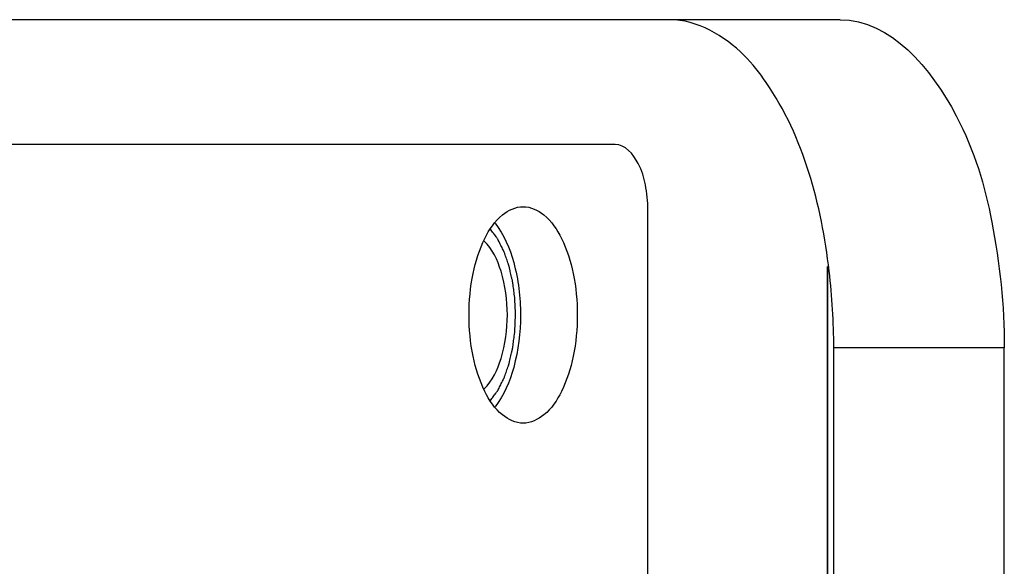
# Model space of a CAD drawing. Header units: millimetres. Extents: x -491 to 2059, y -393 to 795.
# Tile 318 of 323: x 1642.8 to 1648.8, y 194.01 to 197.34. Entities that reach past the tile are written whole.
import ezdxf

# ---------------------------------------------------------------- set-up
doc = ezdxf.new("R2010")
doc.units = ezdxf.units.MM
doc.header["$LTSCALE"] = 462.55
doc.layers.get('0').update_dxf_attribs({"linetype": 'CONTINUOUS'})
for name, color, linetype in [('_0219_COVER_TOP_PBL89', 7, 'CONTINUOUS'), ('A1002801_SA_CARD_IO_ABL112', 7, 'CONTINUOUS'), ('M1004001_PLATE2_PBL195', 7, 'CONTINUOUS'), ('M2000601_PBL198', 7, 'CONTINUOUS'), ('M2000701_PBL199', 7, 'CONTINUOUS'), ('오른쪽_7_VBL87', 7, 'CONTINUOUS')]:
    doc.layers.add(name, color=color, linetype=linetype)

# ---------------------------------------------------------------- blocks, each defined once
blk = doc.blocks.new('_0219_COVER_TOP_PBL89', base_point=(2975.915, 1474.682))
at = {"layer": '_0219_COVER_TOP_PBL89', "color": 7}
for p, q in [((3171.577, 1474.682), (3146.577, 1474.682)), ((3171.479, 1449.682), (3171.479, 1469.682)), ((3174.077, 1449.682), (3174.077, 1469.682))]:
    blk.add_line(p, q, dxfattribs=at)
at = {"layer": '_0219_COVER_TOP_PBL89', "color": 2}
blk.add_line((3174.077, 1469.682), (3171.479, 1469.682), dxfattribs=at)
at = {"layer": '_0219_COVER_TOP_PBL89', "color": 7}
for points, knots in [([(3170.448, 1473.727), (3170.348, 1473.873), (3169.985, 1474.338), (3169.399, 1474.682), (3168.979, 1474.682)], [0, 0, 0, 0, 0.295814, 1, 1, 1, 1]), ([(3171.577, 1474.682), (3172.342, 1474.682), (3173.427, 1473.39), (3173.947, 1471.553), (3174.077, 1470.323), (3174.077, 1469.682)], [0, 0, 0, 0, 0.387211, 0.675626, 1, 1, 1, 1]), ([(3171.479, 1469.682), (3171.479, 1470.072), (3171.395, 1471.464), (3171.022, 1472.894), (3170.448, 1473.727)], [0, 0, 0, 0, 0.278041, 1, 1, 1, 1])]:
    blk.add_open_spline(points, degree=3, knots=knots, dxfattribs=at)
blk = doc.blocks.new('M1004001_PLATE2_PBL195', base_point=(3159.23, 1459.682))
at = {"layer": 'M1004001_PLATE2_PBL195', "color": 7}
for p, q in [((3168.147, 1472.782), (3147.481, 1472.782)), ((3168.647, 1447.582), (3168.647, 1471.782))]:
    blk.add_line(p, q, dxfattribs=at)
for points, knots in [([(3168.647, 1471.782), (3168.647, 1471.911), (3168.621, 1472.157), (3168.517, 1472.524), (3168.3, 1472.782), (3168.147, 1472.782)], [0, 0, 0, 0, 0.324374, 0.612789, 1, 1, 1, 1]), ([(3165.922, 1470.182), (3165.922, 1470.394), (3165.959, 1470.795), (3166.125, 1471.322), (3166.375, 1471.709), (3166.634, 1471.832), (3166.747, 1471.832)], [0, 0, 0, 0, 0.319633, 0.603858, 0.828866, 1, 1, 1, 1]), ([(3166.747, 1471.832), (3166.86, 1471.832), (3167.119, 1471.709), (3167.369, 1471.322), (3167.535, 1470.795), (3167.572, 1470.394), (3167.572, 1470.182)], [0, 0, 0, 0, 0.171134, 0.396142, 0.680367, 1, 1, 1, 1]), ([(3166.318, 1471.581), (3166.456, 1471.409), (3166.649, 1470.941), (3166.706, 1470.451), (3166.706, 1470.182)], [0, 0, 0, 0, 0.451299, 1, 1, 1, 1]), ([(3166.747, 1468.532), (3166.634, 1468.532), (3166.375, 1468.656), (3166.125, 1469.043), (3165.959, 1469.57), (3165.922, 1469.971), (3165.922, 1470.182)], [0, 0, 0, 0, 0.171134, 0.396142, 0.680367, 1, 1, 1, 1]), ([(3166.706, 1470.182), (3166.706, 1469.914), (3166.649, 1469.424), (3166.456, 1468.956), (3166.318, 1468.783)], [0, 0, 0, 0, 0.548701, 1, 1, 1, 1]), ([(3167.572, 1470.182), (3167.572, 1469.971), (3167.535, 1469.57), (3167.369, 1469.043), (3167.119, 1468.656), (3166.86, 1468.532), (3166.747, 1468.532)], [0, 0, 0, 0, 0.319633, 0.603858, 0.828866, 1, 1, 1, 1])]:
    blk.add_open_spline(points, degree=3, knots=knots, dxfattribs=at)
blk = doc.blocks.new('A1002801_SA_CARD_IO_ABL112', base_point=(3159.23, 1459.682))
at = {"layer": 'M1004001_PLATE2_PBL195'}
blk.add_blockref('M1004001_PLATE2_PBL195', (3159.23, 1459.682), dxfattribs=at)
blk = doc.blocks.new('M2000601_PBL198', base_point=(3171.381, 1459.682))
at = {"layer": 'M2000601_PBL198', "color": 134}
blk.add_line((3171.381, 1470.919), (3171.381, 1448.446), dxfattribs=at)
blk = doc.blocks.new('M2000701_PBL199', base_point=(3157.734, 1459.682))
at = {"layer": 'M2000701_PBL199', "color": 7}
blk.add_line((3171.381, 1448.446), (3171.381, 1470.919), dxfattribs=at)
at = {"layer": 'M2000701_PBL199', "color": 134}
for points, knots in [([(3166.631, 1470.182), (3166.63, 1470.215), (3166.627, 1470.264), (3166.625, 1470.329), (3166.623, 1470.37), (3166.621, 1470.402), (3166.62, 1470.423), (3166.62, 1470.439), (3166.618, 1470.455), (3166.614, 1470.482), (3166.609, 1470.522), (3166.603, 1470.569), (3166.596, 1470.617), (3166.591, 1470.656), (3166.587, 1470.684), (3166.585, 1470.699), (3166.581, 1470.714), (3166.577, 1470.733), (3166.57, 1470.763), (3166.561, 1470.801), (3166.552, 1470.839), (3166.545, 1470.869), (3166.54, 1470.892), (3166.535, 1470.911), (3166.532, 1470.926), (3166.529, 1470.937), (3166.526, 1470.947), (3166.521, 1470.96), (3166.513, 1470.984), (3166.496, 1471.03), (3166.48, 1471.077), (3166.466, 1471.117), (3166.46, 1471.134), (3166.456, 1471.146), (3166.453, 1471.152), (3166.45, 1471.158), (3166.447, 1471.165), (3166.438, 1471.182), (3166.425, 1471.208), (3166.407, 1471.243), (3166.39, 1471.277), (3166.377, 1471.303), (3166.368, 1471.32), (3166.365, 1471.328), (3166.362, 1471.334), (3166.359, 1471.338), (3166.352, 1471.347), (3166.344, 1471.359), (3166.33, 1471.378), (3166.313, 1471.401), (3166.286, 1471.439), (3166.265, 1471.468), (3166.251, 1471.487)], [0, 0, 0, 0, 0.0625, 0.09375, 0.125, 0.140625, 0.15625, 0.164062, 0.171875, 0.1875, 0.21875, 0.25, 0.28125, 0.3125, 0.328125, 0.335938, 0.34375, 0.359375, 0.375, 0.40625, 0.4375, 0.453125, 0.46875, 0.484375, 0.492188, 0.5, 0.507812, 0.515625, 0.53125, 0.5625, 0.625, 0.640625, 0.65625, 0.664062, 0.667969, 0.671875, 0.679688, 0.6875, 0.71875, 0.75, 0.78125, 0.8125, 0.820312, 0.828125, 0.832031, 0.835938, 0.84375, 0.859375, 0.875, 0.90625, 0.9375, 1, 1, 1, 1]), ([(3166.251, 1468.878), (3166.265, 1468.897), (3166.285, 1468.924), (3166.312, 1468.962), (3166.329, 1468.985), (3166.342, 1469.003), (3166.351, 1469.015), (3166.356, 1469.023), (3166.36, 1469.028), (3166.363, 1469.034), (3166.366, 1469.041), (3166.375, 1469.058), (3166.388, 1469.084), (3166.405, 1469.118), (3166.423, 1469.153), (3166.436, 1469.179), (3166.445, 1469.196), (3166.448, 1469.203), (3166.451, 1469.208), (3166.454, 1469.215), (3166.458, 1469.227), (3166.464, 1469.244), (3166.474, 1469.271), (3166.486, 1469.305), (3166.5, 1469.346), (3166.512, 1469.38), (3166.521, 1469.404), (3166.525, 1469.418), (3166.529, 1469.427), (3166.532, 1469.439), (3166.535, 1469.453), (3166.541, 1469.479), (3166.554, 1469.531), (3166.566, 1469.583), (3166.576, 1469.627), (3166.58, 1469.646), (3166.584, 1469.66), (3166.587, 1469.676), (3166.59, 1469.704), (3166.596, 1469.743), (3166.602, 1469.79), (3166.608, 1469.838), (3166.614, 1469.877), (3166.618, 1469.905), (3166.619, 1469.921), (3166.62, 1469.937), (3166.621, 1469.958), (3166.622, 1469.991), (3166.624, 1470.033), (3166.627, 1470.099), (3166.63, 1470.149), (3166.631, 1470.182)], [0, 0, 0, 0, 0.0625, 0.09375, 0.125, 0.140625, 0.15625, 0.164062, 0.167969, 0.171875, 0.179688, 0.1875, 0.21875, 0.25, 0.28125, 0.3125, 0.320312, 0.328125, 0.332031, 0.335938, 0.34375, 0.359375, 0.375, 0.40625, 0.4375, 0.46875, 0.484375, 0.492188, 0.5, 0.507812, 0.515625, 0.53125, 0.5625, 0.625, 0.640625, 0.65625, 0.664062, 0.671875, 0.6875, 0.71875, 0.75, 0.78125, 0.8125, 0.828125, 0.835938, 0.84375, 0.859375, 0.875, 0.90625, 0.9375, 1, 1, 1, 1])]:
    blk.add_open_spline(points, degree=3, knots=knots, dxfattribs=at)
at = {"layer": 'M2000701_PBL199', "color": 7}
for points, knots in [([(3166.506, 1470.182), (3166.506, 1470.406), (3166.456, 1470.806), (3166.279, 1471.187), (3166.152, 1471.309)], [0, 0, 0, 0, 0.559832, 1, 1, 1, 1]), ([(3166.152, 1469.056), (3166.279, 1469.178), (3166.456, 1469.559), (3166.506, 1469.958), (3166.506, 1470.182)], [0, 0, 0, 0, 0.440168, 1, 1, 1, 1])]:
    blk.add_open_spline(points, degree=3, knots=knots, dxfattribs=at)
blk = doc.blocks.new('오른쪽_7_VBL87', base_point=(2988.396, 1104.509))
at = {"layer": '_0219_COVER_TOP_PBL89'}
blk.add_blockref('_0219_COVER_TOP_PBL89', (2975.915, 1474.682), dxfattribs=at)
at = {"layer": 'A1002801_SA_CARD_IO_ABL112'}
blk.add_blockref('A1002801_SA_CARD_IO_ABL112', (3159.23, 1459.682), dxfattribs=at)
at = {"layer": 'M2000601_PBL198'}
blk.add_blockref('M2000601_PBL198', (3171.381, 1459.682), dxfattribs=at)
at = {"layer": 'M2000701_PBL199'}
blk.add_blockref('M2000701_PBL199', (3157.734, 1459.682), dxfattribs=at)
blk = doc.blocks.new('EEEEE')
at = {"layer": '오른쪽_7_VBL87'}
blk.add_blockref('오른쪽_7_VBL87', (2988.396, 1104.509), dxfattribs=at)

msp = doc.modelspace()

# ---------------------------------------------------------------- block references
at = {"xscale": 0.4, "yscale": 0.4, "zscale": 0.4}
msp.add_blockref('EEEEE', (379.1677, -392.5342), dxfattribs=at)

doc.saveas('drawing.dxf')
